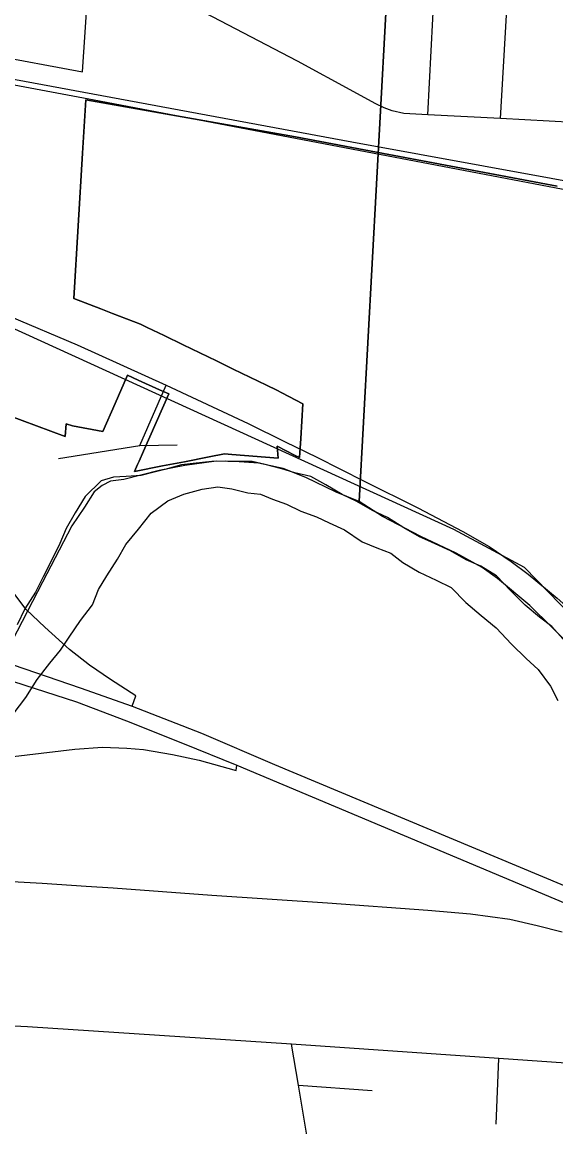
# Model space of a CAD drawing. Extents: x 114843 to 284848, y 317643 to 566895.
# Drawn here: x 193893 to 196197, y 387123 to 391894 of the extents above; entities that cross this region are included whole.
import ezdxf

# ---------------------------------------------------------------- set-up
doc = ezdxf.new("R2010")
doc.units = 0
for name, color, linetype in [('GM_X_City_Street', 7, 'Continuous'), ('GM_X_Corporation', 7, 'Continuous'), ('GM_X_County_Road', 7, 'Continuous'), ('GM_X_Interchange_Ramps', 7, 'Continuous'), ('GM_X_Interstate_Route', 7, 'Continuous'), ('GM_X_Major_River', 7, 'Continuous'), ('GM_X_Rail_Line', 7, 'Continuous'), ('GM_X_Section', 7, 'Continuous'), ('GM_X_US_Route', 7, 'Continuous')]:
    doc.layers.add(name, color=color, linetype=linetype)

msp = doc.modelspace()

# ---------------------------------------------------------------- linework, layer by layer
at = {"layer": 'GM_X_City_Street'}
for p, q in [((194154.2, 391679.8), (194187, 392185.3)), ((194400.8, 390065.6), (194515.3, 390326.1)), ((195939.1, 387135.1), (195950.1, 387418.6)), ((195086.3, 387302.7), (195403, 387280.1))]:
    msp.add_line(p, q, dxfattribs=at)
for points in [[(195643.5, 391494.3), (195679.9, 392186.1), (195683.7, 392725.4), (195742.2, 392907.2), (195837.9, 393129.2), (195907.8, 393206.4), (195957.5, 393258.4), (196029.1, 393313.7), (196110, 393375.3), (196185.2, 393417.5)], [(195957.9, 391478.4), (195998.5, 392173), (196001.6, 392573.1), (196021.7, 392768.1), (196042.4, 392838.8), (196109.8, 392938.4)], [(197856.1, 391376.7), (197533.8, 391395.2), (197220.6, 391412.8), (196901.9, 391428.8), (196588.3, 391445.6), (196273.1, 391460.7), (195957.9, 391478.4), (195643.5, 391494.3), (195541, 391499.7), (195489.7, 391511.5), (195454.9, 391523.4), (195416.6, 391542.2), (195324.2, 391593.6), (195081, 391725.5), (194714.2, 391916.5), (194240.1, 392159.6), (194187, 392185.3), (194153.1, 392199.8), (194108.7, 392212.5), (193776, 392235.3), (193358.6, 392257.4)], [(193332.9, 391829.4), (193750.9, 391755), (194154.2, 391679.8)], [(194049.8, 390009.1), (194400.8, 390065.6), (194562.2, 390069.2)], [(195394.1, 385294.4), (195269.5, 386086.7), (195230.9, 386315.8), (195179, 386624.1), (195177, 386636), (195146.8, 386940.9), (195086.3, 387302.7), (195056, 387480.5)]]:
    msp.add_lwpolyline(points, dxfattribs=at)
at = {"layer": 'GM_X_Corporation'}
for points in [[(196201.9, 391185.7), (195476, 391322.3), (195073.4, 391398.3), (194167.5, 391559), (194153.1, 391327.7), (194115.7, 390700.8), (194232.6, 390655.7), (194283, 390636.3), (194404.3, 390589.5), (194433.1, 390575.6), (194506.2, 390540.2), (194587.5, 390500.7), (194659.8, 390465.7), (194731.5, 390430.9), (194803.7, 390395.9), (194875.3, 390361.2), (194947, 390326.4), (194991.7, 390304.8), (195014, 390293.9), (195103.9, 390245.6), (195095.1, 390096), (195090, 390013.6), (195071.8, 390023), (194993.1, 390063.3), (194997.8, 390011), (194797.8, 390027.2), (194765.9, 390029.8), (194700.1, 390016.9), (194593.6, 389996), (194499.2, 389977.5), (194378.4, 389953.8), (194391.5, 389984), (194397.6, 389998.1), (194416.5, 390041.8), (194526.3, 390288.5), (194486.3, 390306.6), (194393.3, 390348.6), (194348.4, 390368.9), (194294.8, 390246.8), (194241.9, 390126.3), (194110.3, 390151.3), (194082.4, 390158.7), (194079.2, 390104.8), (193831.6, 390196.9)], [(193831.6, 390196.9), (194079.2, 390104.8), (194082.4, 390158.7), (194110.3, 390151.3), (194241.9, 390126.3), (194294.8, 390246.8), (194348.4, 390368.9), (194393.3, 390348.6), (194486.3, 390306.6), (194526.3, 390288.5), (194416.5, 390041.8), (194397.6, 389998.1), (194391.5, 389984), (194378.4, 389953.8), (194499.2, 389977.5), (194593.6, 389996), (194700.1, 390016.9), (194765.9, 390029.8), (194797.8, 390027.2), (194997.8, 390011), (194993.1, 390063.3), (195071.8, 390023), (195090, 390013.6), (195095.1, 390096), (195103.9, 390245.6), (195014, 390293.9), (194991.7, 390304.8), (194947, 390326.4), (194875.3, 390361.2), (194803.7, 390395.9), (194731.5, 390430.9), (194659.8, 390465.7), (194587.5, 390500.7), (194506.2, 390540.2), (194433.1, 390575.6), (194404.3, 390589.5), (194283, 390636.3), (194232.6, 390655.7), (194115.7, 390700.8), (194153.1, 391327.7), (194167.5, 391559), (195073.4, 391398.3), (195476, 391322.3), (196201.9, 391185.7)]]:
    msp.add_lwpolyline(points, dxfattribs=at)
at = {"layer": 'GM_X_County_Road'}
for points in [[(195056, 387480.5), (193915.4, 387555.1), (193394.9, 387580.9), (192924.1, 387624.7)], [(197417, 387327.8), (196953.9, 387355.3), (196301.9, 387394.3), (195950.1, 387418.6), (195056, 387480.5)]]:
    msp.add_lwpolyline(points, dxfattribs=at)
at = {"layer": 'GM_X_Interchange_Ramps'}
for points in [[(194367.2, 388939.9), (194383.8, 388984.1), (194274.9, 389054.6), (194183.2, 389116.7), (194097.2, 389184.5), (193991, 389280.7), (193910.6, 389357.1), (193765.7, 389549.1)], [(192998.6, 388805.1), (193056.3, 388797.7), (193193.7, 388716), (193268.1, 388685.4), (193335.3, 388671.1), (193416.4, 388670.9), (194120.3, 388754.1), (194240, 388763.5), (194345.5, 388758.6), (194416.8, 388753.4), (194542.5, 388731.5), (194656.7, 388706.6), (194816.8, 388662.1), (194820.3, 388685.8)]]:
    msp.add_lwpolyline(points, dxfattribs=at)
at = {"layer": 'GM_X_Interstate_Route'}
for points in [[(190699.1, 389300.2), (190897.6, 389339.1), (191100.3, 389372.6), (191244.6, 389395.8), (191358.4, 389416.6), (191550.1, 389430), (191768.2, 389442.7), (192183.8, 389444.3), (192460.5, 389424.1), (192701.1, 389392.5), (192908.4, 389363.4), (193108.4, 389325.4), (193238.3, 389297.7), (193384.8, 389261.8), (193660.2, 389185.3), (194143.2, 389019.8), (194367.2, 388939.9), (194667.6, 388822.9), (194982.7, 388687.6), (196410.1, 388090.6)], [(193616, 389123.4), (193672.1, 389105.6), (194127.6, 388958.8), (194343.6, 388877), (194584.8, 388780), (194820.3, 388685.8)], [(194820.3, 388685.8), (196390, 388024.5), (196767.7, 387873), (196875, 387832.1), (196987.9, 387791.2), (197117.4, 387751.8), (197216.2, 387730.3), (197323.4, 387713), (197438.8, 387704.1), (197552.8, 387700.8), (197665.3, 387703), (197766.7, 387716.2), (197840.3, 387727.8), (197901.3, 387743.6), (197963.7, 387757.9), (198089.8, 387797.3)]]:
    msp.add_lwpolyline(points, dxfattribs=at)
at = {"layer": 'GM_X_Major_River'}
for points in [[(196238.6, 389218.6), (196178.5, 389284.7), (196126.5, 389324.7), (196064.4, 389376.7), (196002.3, 389438.7), (195940.2, 389502.8), (195872.2, 389544.8), (195810.1, 389572.7), (195742, 389610.7), (195660, 389648.7), (195608, 389670.7), (195539.9, 389710.6), (195469.8, 389754.6), (195405.8, 389784.6), (195337.7, 389824.6), (195273.7, 389854.6), (195203.6, 389896.6), (195139.5, 389932.5), (195069.5, 389948.5), (195013.5, 389964.4), (194941.4, 389984.4), (194885.4, 389996.3), (194833.4, 389996.3), (194771.4, 389998.2), (194711.4, 389996.1), (194631.4, 389988), (194581.4, 389981.9), (194509.4, 389961.8), (194457.4, 389949.7), (194407.4, 389935.6), (194341.4, 389931.5), (194287.4, 389929.5), (194233.4, 389913.4), (194165.5, 389845.1), (194121.6, 389775), (194083.6, 389706.8), (194055.7, 389642.6), (194019.8, 389568.5), (193983.9, 389498.3), (193950, 389432.1), (193904.1, 389359.9), (193872.1, 389291.8)], [(193854.6, 388905), (193908.5, 388977.2), (193958.4, 389055.4), (194012.4, 389125.6), (194058.3, 389181.8), (194096.2, 389237.9), (194144.2, 389310.1), (194196.1, 389378.3), (194222, 389444.5), (194257.9, 389502.6), (194303.9, 389574.8), (194339.8, 389639), (194395.7, 389705.2), (194449.6, 389773.4), (194521.6, 389827.6), (194591.5, 389855.7), (194669.5, 389877.8), (194737.5, 389887.9), (194797.6, 389878), (194867.6, 389862.1), (194921.6, 389856.1), (194973.6, 389834.2), (195033.7, 389812.2), (195095.7, 389782.2), (195163.8, 389758.3), (195217.8, 389732.3), (195283.9, 389702.3), (195359.9, 389650.3), (195424, 389624.3), (195484, 389600.4), (195536.1, 389560.4), (195606.2, 389518.4), (195680.2, 389484.4), (195744.3, 389452.4), (195808.3, 389388.4), (195874.4, 389332.4)], [(195874.4, 389332.4), (195938.5, 389278.4), (196004.6, 389208.3), (196068.7, 389146.3), (196120.8, 389098.3), (196172.9, 389026.2), (196205, 388964.1)]]:
    msp.add_lwpolyline(points, dxfattribs=at)
at = {"layer": 'GM_X_Rail_Line'}
for points in [[(199155.3, 388683.5), (199134.9, 388690.1), (198747.7, 388728.8), (198015.4, 388723.5), (197489.9, 388775), (197088.4, 388868.8), (196700.3, 389031.9), (196367.3, 389223.1), (196061, 389538.9), (195755.8, 389702.6), (193759.3, 390614.5), (192484.3, 391116.9), (191860.7, 391361.3), (191099.4, 391535.6), (190144.2, 391763.9), (189439.3, 392112.5), (189054.4, 392440.1), (188782.2, 392832.7), (188430.1, 393742.8), (187731.5, 395422.1), (187288.9, 396977.4), (187062.6, 397466.2), (187032.2, 397524.4)], [(191674.8, 392046.5), (192725.5, 391853.1), (193272.3, 391755.9), (195316.6, 391377.9), (199325.2, 390645.5)], [(193642, 391687.6), (193858.9, 391623.5), (194203.2, 391558.2), (196341.7, 391151.8), (199133.8, 390640.6), (199309.4, 390612.4), (199582.1, 390577.2)], [(193798.3, 388185.1), (193979.3, 388175.2), (194169.4, 388162.6), (194286.1, 388155.4), (194711.4, 388124.3), (195210.5, 388090.4), (195643.3, 388059.8), (195827.5, 388044), (195997.4, 388020.6), (196115.9, 387993.6), (196223.1, 387965.5)]]:
    msp.add_lwpolyline(points, dxfattribs=at)
at = {"layer": 'GM_X_Section'}
msp.add_lwpolyline([(195571.8, 393937.1), (195348, 389824.5), (195248, 389864.4), (195117.9, 389928.2), (195019.9, 389966.2), (194913.8, 389990), (194829.8, 389996), (194729.8, 389997.8), (194595.8, 389979.7), (194483.8, 389957.6), (194331.8, 389919.4), (194273.8, 389911.4), (194237.9, 389893.3), (194203.9, 389865.3), (194162, 389799.2), (194108, 389719.2), (193980.3, 389475), (193828.6, 389180.8)], dxfattribs=at)
msp.add_lwpolyline([(195571.8, 393937.1), (198288.5, 393799.6), (197998.2, 388660.9), (196975.3, 388724.1), (196895.3, 388752), (196801.2, 388779.9), (196649.1, 388839.7), (196551.1, 388885.6), (196529.1, 388915.6), (196499, 388999.6), (196480.9, 389031.6), (196418.9, 389067.5), (196348.8, 389117.4), (196276.8, 389183.4), (196178.6, 389281.3), (196084.6, 389375.2), (195944.4, 389491.1), (195878.4, 389539), (195766.3, 389600.9), (195614.2, 389672.7), (195448.1, 389758.6), (195348, 389824.5)], close=True, dxfattribs=at)
at = {"layer": 'GM_X_US_Route'}
for points in [[(193272.1, 390855.9), (193838, 390623.9), (194130.6, 390501), (194515.3, 390326.1), (194868.9, 390160.7), (195028.9, 390082.3)], [(195028.9, 390082.3), (195165.4, 390015.4), (195369.3, 389911.8), (195600.2, 389796.3), (195795.4, 389694.3), (195908.7, 389629.2), (196003.8, 389565.6), (196077.1, 389509.7), (196202, 389406.5), (196325.2, 389297.1), (196440, 389198.1)], [(193616, 389123.4), (193672.1, 389105.6), (194127.6, 388958.8), (194343.6, 388877), (194584.8, 388780), (194820.3, 388685.8)], [(194820.3, 388685.8), (196390, 388024.5), (196767.7, 387873), (196875, 387832.1), (196987.9, 387791.2), (197117.4, 387751.8), (197216.2, 387730.3), (197323.4, 387713), (197438.8, 387704.1), (197552.8, 387700.8), (197665.3, 387703), (197766.7, 387716.2), (197840.3, 387727.8), (197901.3, 387743.6), (197963.7, 387757.9), (198089.8, 387797.3)]]:
    msp.add_lwpolyline(points, dxfattribs=at)

doc.saveas('drawing.dxf')
